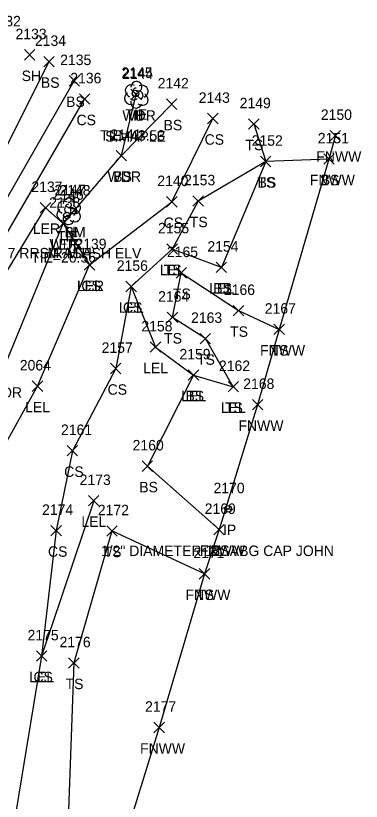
# Model space of a CAD drawing. Extents: x 1483143 to 1488182, y 802902 to 807581.
# Drawn here: x 1488116.3 to 1488182.4, y 807041.9 to 807192 of the extents above; entities that cross this region are included whole.
import ezdxf

# ---------------------------------------------------------------- set-up
doc = ezdxf.new("R2010")
doc.units = 0
for name, color, linetype in [('C_A', 7, 'Continuous'), ('C_C', 7, 'Continuous'), ('C_I', 7, 'Continuous'), ('CBP', 7, 'Continuous'), ('CPBM', 7, 'Continuous'), ('L_A', 7, 'Continuous'), ('L_C', 7, 'Continuous'), ('L_I', 7, 'Continuous'), ('L_TIC', 7, 'Continuous'), ('LARO', 7, 'Continuous'), ('LAWA', 7, 'Continuous'), ('LELB', 7, 'Continuous'), ('LFNC', 7, 'Continuous'), ('LTD', 7, 'Continuous'), ('M_A', 7, 'Continuous'), ('M_C', 7, 'Continuous'), ('M_I', 7, 'Continuous'), ('MPIR', 7, 'Continuous')]:
    doc.layers.add(name, color=color, linetype=linetype)

msp = doc.modelspace()

# ---------------------------------------------------------------- linework, layer by layer
at = {"layer": 'CBP'}
for centre, radius in [((1488139.22, 807177.1), 0.625), ((1488139.22, 807177.1), 0.0833), ((1488126.1, 807153.82), 0.625), ((1488126.1, 807153.82), 0.0833)]:
    msp.add_circle(centre, radius, dxfattribs=at)
at = {"layer": 'CPBM'}
for p, q in [((1488126.84, 807154.12), (1488126.84, 807155.12)), ((1488126.84, 807155.12), (1488127.84, 807155.12)), ((1488127.84, 807154.12), (1488126.84, 807154.12)), ((1488127.34, 807154.62), (1488127.34, 807154.62)), ((1488127.34, 807154.62), (1488127.34, 807154.62)), ((1488127.84, 807155.12), (1488127.84, 807154.12))]:
    msp.add_line(p, q, dxfattribs=at)
at = {"layer": 'L_TIC'}
for points in [[(1488117.95, 807183.49), (1488119.95, 807185.49)], [(1488119.95, 807183.49), (1488117.95, 807185.49)], [(1488121.67, 807182.2), (1488123.67, 807184.2)], [(1488123.67, 807182.2), (1488121.67, 807184.2)], [(1488126.49, 807178.54), (1488128.49, 807180.54)], [(1488128.49, 807178.54), (1488126.49, 807180.54)], [(1488138.33, 807175.91), (1488140.33, 807177.91)], [(1488140.33, 807175.91), (1488138.33, 807177.91)], [(1488128.48, 807175.06), (1488130.48, 807177.06)], [(1488130.48, 807175.06), (1488128.48, 807177.06)], [(1488145.13, 807174.08), (1488147.13, 807176.08)], [(1488147.13, 807174.08), (1488145.13, 807176.08)], [(1488152.98, 807171.33), (1488154.98, 807173.33)], [(1488154.98, 807171.33), (1488152.98, 807173.33)], [(1488160.83, 807170.29), (1488162.83, 807172.29)], [(1488162.83, 807170.29), (1488160.83, 807172.29)], [(1488176.42, 807168.07), (1488178.42, 807170.07)], [(1488178.42, 807168.07), (1488176.42, 807170.07)], [(1488135.51, 807164.24), (1488137.51, 807166.24)], [(1488137.51, 807164.24), (1488135.51, 807166.24)], [(1488135.51, 807164.24), (1488137.51, 807166.24)], [(1488137.51, 807164.24), (1488135.51, 807166.24)], [(1488163.1, 807163.13), (1488165.1, 807165.13)], [(1488165.1, 807163.13), (1488163.1, 807165.13)], [(1488163.1, 807163.13), (1488165.1, 807165.13)], [(1488165.1, 807163.13), (1488163.1, 807165.13)], [(1488175.18, 807163.59), (1488177.18, 807165.59)], [(1488177.18, 807163.59), (1488175.18, 807165.59)], [(1488175.18, 807163.59), (1488177.18, 807165.59)], [(1488177.18, 807163.59), (1488175.18, 807165.59)], [(1488145.15, 807155.43), (1488147.15, 807157.43)], [(1488147.15, 807155.43), (1488145.15, 807157.43)], [(1488150.18, 807155.58), (1488152.18, 807157.58)], [(1488152.18, 807155.58), (1488150.18, 807157.58)], [(1488120.99, 807154.3), (1488122.99, 807156.3)], [(1488122.99, 807154.3), (1488120.99, 807156.3)], [(1488124.4, 807151.3), (1488126.4, 807153.3)], [(1488126.4, 807151.3), (1488124.4, 807153.3)], [(1488124.4, 807151.3), (1488126.4, 807153.3)], [(1488126.4, 807151.3), (1488124.4, 807153.3)], [(1488145.21, 807146.41), (1488147.21, 807148.41)], [(1488147.21, 807146.41), (1488145.21, 807148.41)], [(1488145.21, 807146.41), (1488147.21, 807148.41)], [(1488147.21, 807146.41), (1488145.21, 807148.41)], [(1488129.41, 807143.38), (1488131.41, 807145.38)], [(1488131.41, 807143.38), (1488129.41, 807145.38)], [(1488129.41, 807143.38), (1488131.41, 807145.38)], [(1488131.41, 807143.38), (1488129.41, 807145.38)], [(1488129.41, 807143.38), (1488131.41, 807145.38)], [(1488131.41, 807143.38), (1488129.41, 807145.38)], [(1488154.63, 807142.91), (1488156.63, 807144.91)], [(1488156.63, 807142.91), (1488154.63, 807144.91)], [(1488154.63, 807142.91), (1488156.63, 807144.91)], [(1488156.63, 807142.91), (1488154.63, 807144.91)], [(1488146.95, 807141.86), (1488148.95, 807143.86)], [(1488148.95, 807141.86), (1488146.95, 807143.86)], [(1488137.37, 807139.24), (1488139.37, 807141.24)], [(1488139.37, 807139.24), (1488137.37, 807141.24)], [(1488137.37, 807139.24), (1488139.37, 807141.24)], [(1488139.37, 807139.24), (1488137.37, 807141.24)], [(1488157.89, 807134.64), (1488159.89, 807136.64)], [(1488159.89, 807134.64), (1488157.89, 807136.64)], [(1488145.27, 807133.36), (1488147.27, 807135.36)], [(1488147.27, 807133.36), (1488145.27, 807135.36)], [(1488165.66, 807131.06), (1488167.66, 807133.06)], [(1488167.66, 807131.06), (1488165.66, 807133.06)], [(1488165.66, 807131.06), (1488167.66, 807133.06)], [(1488167.66, 807131.06), (1488165.66, 807133.06)], [(1488151.56, 807129.3), (1488153.56, 807131.3)], [(1488153.56, 807129.3), (1488151.56, 807131.3)], [(1488142.02, 807127.68), (1488144.02, 807129.68)], [(1488144.02, 807127.68), (1488142.02, 807129.68)], [(1488134.42, 807123.58), (1488136.42, 807125.58)], [(1488136.42, 807123.58), (1488134.42, 807125.58)], [(1488149.3, 807122.34), (1488151.3, 807124.34)], [(1488151.3, 807122.34), (1488149.3, 807124.34)], [(1488149.3, 807122.34), (1488151.3, 807124.34)], [(1488151.3, 807122.34), (1488149.3, 807124.34)], [(1488119.46, 807120.22), (1488121.46, 807122.22)], [(1488121.46, 807120.22), (1488119.46, 807122.22)], [(1488156.9, 807120.11), (1488158.9, 807122.11)], [(1488158.9, 807120.11), (1488156.9, 807122.11)], [(1488156.9, 807120.11), (1488158.9, 807122.11)], [(1488158.9, 807120.11), (1488156.9, 807122.11)], [(1488161.54, 807116.68), (1488163.54, 807118.68)], [(1488163.54, 807116.68), (1488161.54, 807118.68)], [(1488126.13, 807107.89), (1488128.13, 807109.89)], [(1488128.13, 807107.89), (1488126.13, 807109.89)], [(1488140.48, 807104.94), (1488142.48, 807106.94)], [(1488142.48, 807104.94), (1488140.48, 807106.94)], [(1488130.21, 807098.34), (1488132.21, 807100.34)], [(1488132.21, 807098.34), (1488130.21, 807100.34)], [(1488123.03, 807092.63), (1488125.03, 807094.63)], [(1488125.03, 807092.63), (1488123.03, 807094.63)], [(1488133.69, 807092.56), (1488135.69, 807094.56)], [(1488135.69, 807092.56), (1488133.69, 807094.56)], [(1488154.18, 807092.81), (1488156.18, 807094.81)], [(1488156.18, 807092.81), (1488154.18, 807094.81)], [(1488154.18, 807092.81), (1488156.18, 807094.81)], [(1488156.18, 807092.81), (1488154.18, 807094.81)], [(1488151.4, 807084.37), (1488153.4, 807086.37)], [(1488153.4, 807084.37), (1488151.4, 807086.37)], [(1488151.4, 807084.37), (1488153.4, 807086.37)], [(1488153.4, 807084.37), (1488151.4, 807086.37)], [(1488120.25, 807068.67), (1488122.25, 807070.67)], [(1488122.25, 807068.67), (1488120.25, 807070.67)], [(1488120.25, 807068.67), (1488122.25, 807070.67)], [(1488122.25, 807068.67), (1488120.25, 807070.67)], [(1488126.42, 807067.35), (1488128.42, 807069.35)], [(1488128.42, 807067.35), (1488126.42, 807069.35)], [(1488142.73, 807055.03), (1488144.73, 807057.03)], [(1488144.73, 807055.03), (1488142.73, 807057.03)]]:
    msp.add_lwpolyline(points, dxfattribs=at)
at = {"layer": 'LARO'}
for points in [[(1488037.4, 806905.47), (1488041.65, 806915.63), (1488047.6, 806920.57), (1488046.62, 806934.71), (1488052.04, 806951.56), (1488058.64, 806974.33), (1488067.63, 806991.16), (1488072.23, 806999.37), (1488073.8, 807008.16), (1488079.91, 807014.12), (1488080.77, 807032.91), (1488083.99, 807048.35), (1488089.12, 807058.07), (1488094.03, 807085.72), (1488097.31, 807102.27), (1488108.93, 807133.89), (1488121.99, 807155.3), (1488125.4, 807152.3), (1488130.41, 807144.38)], [(1488155.63, 807143.91), (1488146.21, 807147.41), (1488138.37, 807140.24), (1488143.02, 807128.68), (1488150.3, 807123.34), (1488157.9, 807121.11)], [(1488050.72, 806901.7), (1488054.57, 806915.09), (1488058.39, 806925.38), (1488058.38, 806932.99), (1488064.32, 806951.27), (1488070.59, 806959.46), (1488072.37, 806972.02), (1488078.48, 806986.93), (1488088.4, 807009.21), (1488088, 807029.33), (1488090.77, 807040.83), (1488099.31, 807060.91), (1488107.24, 807063.62), (1488111.83, 807084.52), (1488112.58, 807107.1), (1488120.46, 807121.22), (1488130.41, 807144.38)], [(1488131.21, 807099.34), (1488121.25, 807069.67), (1488113.88, 807025.06), (1488111.5, 806998.62), (1488109.19, 806975.18), (1488105.79, 806960.3), (1488104.54, 806941.66), (1488105.96, 806931.77)]]:
    msp.add_lwpolyline(points, dxfattribs=at)
at = {"layer": 'LAWA'}
msp.add_lwpolyline([(1488060.09, 806903.93), (1488066.6, 806927.09), (1488073.94, 806954.77), (1488083.55, 806972.96), (1488088.27, 806995.8), (1488088.4, 807009.21), (1488090.5, 807029.04), (1488096.69, 807043.97), (1488099.31, 807060.91), (1488100.23, 807068.03), (1488101.2, 807086.32), (1488102.84, 807105.76), (1488113.75, 807124.01), (1488125.4, 807152.3), (1488136.51, 807165.24), (1488139.33, 807176.91)], dxfattribs=at)
at = {"layer": 'LELB'}
for points in [[(1487835.19, 806376.59), (1487859.78, 806434.97), (1487877.62, 806477.28), (1487892.57, 806526.23), (1487904.08, 806551.45), (1487919.68, 806595.15), (1487934.47, 806632.17), (1487947.69, 806668.31), (1487962.32, 806711.59), (1487973.69, 806748.32), (1487991.68, 806795.65), (1487997.75, 806809.49), (1487999.54, 806813.18), (1488009.67, 806846.56), (1488021.34, 806888.06), (1488037.67, 806932.78), (1488051.91, 806977.51), (1488062.67, 807010.29), (1488074.95, 807051.31), (1488088, 807095.72), (1488100.03, 807138.12), (1488122.67, 807183.2)], [(1487837.5, 806376), (1487863.45, 806433.38), (1487880.32, 806475.86), (1487894.61, 806525.53), (1487906.02, 806551.4), (1487922.48, 806594.15), (1487937, 806631.99), (1487949.11, 806668.02), (1487964.79, 806711), (1487978.4, 806746.47), (1487994.99, 806794.38), (1488000.35, 806808.82), (1488001.34, 806812.09), (1488011.23, 806845.63), (1488024.65, 806886.78), (1488040.19, 806931.5), (1488054.27, 806976.88), (1488065.68, 807009.57), (1488076.91, 807050.77), (1488090.18, 807095.37), (1488103.15, 807137.16), (1488127.49, 807179.54)], [(1487839.66, 806374.66), (1487865.87, 806433.14), (1487881.15, 806476.22), (1487897.55, 806523.91), (1487908.57, 806550.53), (1487926.89, 806591.97), (1487940.49, 806630.59), (1487952.54, 806666.3), (1487966.7, 806710.04), (1487981.74, 806745.96), (1487997.33, 806793.52), (1488011.64, 806832), (1488027.95, 806886.11), (1488041.92, 806927.39), (1488045.38, 806935.91), (1488056.2, 806975.87), (1488068.38, 807008.79), (1488080.46, 807050.29), (1488092.26, 807094.39), (1488105.79, 807135.26), (1488129.48, 807176.06)], [(1488136.51, 807165.24), (1488146.13, 807175.08)], [(1488130.41, 807144.38), (1488146.15, 807156.43), (1488153.98, 807172.33)], [(1488161.83, 807171.29), (1488164.1, 807164.13), (1488151.18, 807156.58), (1488146.21, 807147.41)], [(1488176.18, 807164.59), (1488164.1, 807164.13), (1488155.63, 807143.91)], [(1488157.9, 807121.11), (1488152.56, 807130.3), (1488146.27, 807134.36), (1488147.95, 807142.86), (1488158.89, 807135.64), (1488166.66, 807132.06)], [(1488138.37, 807140.24), (1488135.42, 807124.58), (1488127.13, 807108.89), (1488124.03, 807093.63), (1488121.25, 807069.67)], [(1488150.3, 807123.34), (1488141.48, 807105.94), (1488155.18, 807093.81)], [(1488152.4, 807085.37), (1488134.69, 807093.56), (1488127.42, 807068.35), (1488126.12, 807033.16), (1488119.43, 806997.23), (1488113.2, 806976.42), (1488112.16, 806952.73)]]:
    msp.add_lwpolyline(points, dxfattribs=at)
at = {"layer": 'LFNC'}
msp.add_lwpolyline([(1488177.42, 807169.07), (1488176.18, 807164.59), (1488166.66, 807132.06), (1488162.54, 807117.68), (1488155.18, 807093.81), (1488152.4, 807085.37), (1488143.73, 807056.03), (1488136.38, 807032.36), (1488124.92, 806995.94), (1488119.76, 806977.92), (1488112.16, 806952.73), (1488105.96, 806931.77), (1488093.97, 806892.24)], dxfattribs=at)
at = {"layer": 'LTD'}
for p, q in [((1488139.33, 807176.91), (1488139.33, 807176.91)), ((1488139.33, 807176.91), (1488139.33, 807176.91)), ((1488126.4, 807154.67), (1488126.4, 807154.67)), ((1488126.4, 807154.67), (1488126.4, 807154.67))]:
    msp.add_line(p, q, dxfattribs=at)
for centre in [(1488139.38, 807178.35), (1488126.45, 807156.1)]:
    msp.add_arc(centre, 1.05, 335.5272, 180.9563, dxfattribs=at)
for centre, major_axis, ratio, start_param, end_param in [((1488138.54, 807177.58), (1.21, -0.51), 0.895232, 1.570796, 4.712389), ((1488139.13, 807177.37), (-0.208, -0.792), 0.645439, 3.141593, 6.283185), ((1488140.38, 807177.5), (-1.14, -0.48), 0.949671, 1.570796, 4.712389), ((1488138.25, 807176.2), (0.58, -1.04), 0.959034, 3.141593, 6.283185), ((1488139.83, 807176.75), (-0.5, 0.667), 0.989748, 3.141593, 6.283185), ((1488140.33, 807176.08), (-1.09, 0.79), 0.841452, 1.570796, 4.712389), ((1488139.33, 807175.41), (0.26, 1.06), 0.942809, 1.570796, 4.712389), ((1488138.88, 807176.16), (-0.625, -0.083), 0.423636, 0, 3.141593), ((1488125.61, 807155.33), (1.21, -0.51), 0.895232, 1.570796, 4.712389), ((1488126.19, 807155.12), (-0.208, -0.792), 0.645439, 3.141593, 6.283185), ((1488126.9, 807154.5), (-0.5, 0.667), 0.989748, 3.141593, 6.283185), ((1488127.44, 807155.25), (-1.14, -0.48), 0.949671, 1.570796, 4.712389), ((1488125.32, 807153.96), (0.58, -1.04), 0.959034, 3.141593, 6.283185), ((1488125.94, 807153.92), (-0.625, -0.083), 0.423636, 0, 3.141593), ((1488127.4, 807153.83), (-1.09, 0.79), 0.841452, 1.570796, 4.712389), ((1488126.4, 807153.17), (0.26, 1.06), 0.942809, 1.570796, 4.712389)]:
    msp.add_ellipse(centre, major_axis=major_axis, ratio=ratio, start_param=start_param, end_param=end_param, dxfattribs=at)
at = {"layer": 'MPIR'}
for radius in [0.625, 0.0833]:
    msp.add_circle((1488156.9, 807097.77), radius, dxfattribs=at)

# ---------------------------------------------------------------- texts
at = {"layer": 'C_A'}
for s, p in [('TIE', (1488137.29, 807172.1)), ('BM', (1488125.66, 807149.62)), ('TIE', (1488124.18, 807148.82))]:
    msp.add_text(s, height=2, dxfattribs=at).set_placement(p)
at = {"layer": 'C_C'}
for s, p in [('TIE=43.53', (1488132.44, 807168.1)), ('BM7 RRSIR M.ASH ELV', (1488110.75, 807145.62)), ('TIE=26.56', (1488119.23, 807144.82))]:
    msp.add_text(s, height=2, dxfattribs=at).set_placement(p)
at = {"layer": 'C_I'}
for s, p in [('2145', (1488136.52, 807180.1)), ('2146', (1488123.35, 807156.82)), ('2148', (1488124.65, 807157.62))]:
    msp.add_text(s, height=2, dxfattribs=at).set_placement(p)
at = {"layer": 'L_A'}
for s, p in [('SH', (1488117.44, 807179.49)), ('BS', (1488121.11, 807178.2)), ('BS', (1488125.93, 807174.54)), ('WDR', (1488136.7, 807171.91)), ('H', (1488138.77, 807171.91)), ('CS', (1488127.92, 807171.06)), ('BS', (1488144.57, 807170.08)), ('CS', (1488152.42, 807167.33)), ('TS', (1488160.23, 807166.29)), ('FNWW', (1488173.77, 807164.07)), ('WDR', (1488133.87, 807160.24)), ('BS', (1488134.95, 807160.24)), ('FNWW', (1488172.53, 807159.59)), ('BS', (1488174.62, 807159.59)), ('TS', (1488162.51, 807159.13)), ('BS', (1488162.54, 807159.13)), ('CS', (1488144.59, 807151.43)), ('TS', (1488149.59, 807151.58)), ('LER', (1488119.57, 807150.3)), ('H', (1488125.83, 807149.67)), ('WDR', (1488122.76, 807147.3)), ('LER', (1488122.98, 807147.3)), ('LEL', (1488143.84, 807142.41)), ('TS', (1488144.62, 807142.41)), ('LER', (1488127.99, 807139.38)), ('LEL', (1488128.05, 807139.38)), ('CS', (1488128.85, 807139.38)), ('LEL', (1488153.27, 807138.91)), ('BS', (1488154.07, 807138.91)), ('TS', (1488146.36, 807137.86)), ('LEL', (1488136.01, 807135.24)), ('CS', (1488136.81, 807135.24)), ('TS', (1488157.3, 807130.64)), ('TS', (1488144.68, 807129.36)), ('FNWW', (1488163.01, 807127.06)), ('TS', (1488165.07, 807127.06)), ('TS', (1488150.96, 807125.3)), ('LEL', (1488140.65, 807123.68)), ('WDR', (1488111.12, 807119.01)), ('CS', (1488133.87, 807119.58)), ('LEL', (1488147.94, 807118.34)), ('BS', (1488148.74, 807118.34)), ('LEL', (1488118.1, 807116.22)), ('LEL', (1488155.53, 807116.11)), ('TS', (1488156.31, 807116.11)), ('FNWW', (1488158.88, 807112.68)), ('CS', (1488125.57, 807103.89)), ('BS', (1488139.92, 807100.94)), ('LEL', (1488128.85, 807094.34)), ('CS', (1488122.47, 807088.63)), ('TS', (1488133.1, 807088.56)), ('FNWW', (1488151.52, 807088.81)), ('BS', (1488153.62, 807088.81)), ('FNWW', (1488148.74, 807080.37)), ('TS', (1488150.81, 807080.37)), ('LEL', (1488118.89, 807064.67)), ('CS', (1488119.69, 807064.67)), ('TS', (1488125.83, 807063.35)), ('FNWW', (1488140.07, 807051.03))]:
    msp.add_text(s, height=2, dxfattribs=at).set_placement(p)
at = {"layer": 'L_C'}
for s, p in [('S.MAPLE', (1488133.4, 807167.91)), ('M.ASH', (1488122.35, 807145.67))]:
    msp.add_text(s, height=2, dxfattribs=at).set_placement(p)
at = {"layer": 'L_I'}
for s, p in [('2132', (1488111.33, 807189.94)), ('2133', (1488116.26, 807187.49)), ('2134', (1488119.97, 807186.2)), ('2135', (1488124.8, 807182.54)), ('2136', (1488126.73, 807179.06)), ('2144', (1488136.64, 807179.91)), ('2144', (1488136.64, 807179.91)), ('2142', (1488143.44, 807178.08)), ('2143', (1488151.29, 807175.33)), ('2149', (1488159.12, 807174.29)), ('2150', (1488174.64, 807172.07)), ('2141', (1488134.38, 807168.24)), ('2141', (1488134.38, 807168.24)), ('2152', (1488161.41, 807167.13)), ('2152', (1488161.41, 807167.13)), ('2151', (1488174.05, 807167.59)), ('2151', (1488174.05, 807167.59)), ('2140', (1488143.37, 807159.43)), ('2153', (1488148.49, 807159.58)), ('2137', (1488119.29, 807158.3)), ('2147', (1488123.71, 807157.67)), ('2138', (1488122.71, 807155.3)), ('2138', (1488122.71, 807155.3)), ('2155', (1488143.51, 807150.41)), ('2155', (1488143.51, 807150.41)), ('2139', (1488127.71, 807147.38)), ('2139', (1488127.71, 807147.38)), ('2139', (1488127.71, 807147.38)), ('2154', (1488152.94, 807146.91)), ('2154', (1488152.94, 807146.91)), ('2165', (1488145.21, 807145.86)), ('2156', (1488135.62, 807143.24)), ('2156', (1488135.62, 807143.24)), ('2166', (1488156.1, 807138.64)), ('2164', (1488143.53, 807137.36)), ('2167', (1488163.92, 807135.06)), ('2167', (1488163.92, 807135.06)), ('2163', (1488149.82, 807133.3)), ('2158', (1488140.32, 807131.68)), ('2157', (1488132.73, 807127.58)), ('2159', (1488147.6, 807126.34)), ('2159', (1488147.6, 807126.34)), ('2064', (1488117.08, 807124.22)), ('2162', (1488155.16, 807124.11)), ('2162', (1488155.16, 807124.11)), ('2168', (1488159.8, 807120.68)), ('2161', (1488124.96, 807111.89)), ('2160', (1488138.65, 807108.94)), ('2173', (1488128.52, 807102.34)), ('2174', (1488121.34, 807096.63)), ('2172', (1488132, 807096.56)), ('2169', (1488152.43, 807096.81)), ('2169', (1488152.43, 807096.81)), ('2171', (1488150.27, 807088.37)), ('2171', (1488150.27, 807088.37)), ('2175', (1488118.56, 807072.67)), ('2175', (1488118.56, 807072.67)), ('2176', (1488124.68, 807071.35)), ('2177', (1488141.03, 807059.03))]:
    msp.add_text(s, height=2, dxfattribs=at).set_placement(p)
at = {"layer": 'M_A'}
msp.add_text('IP', height=2, dxfattribs=at).set_placement((1488155.94, 807092.77))
at = {"layer": 'M_C'}
msp.add_text('1/2" DIAMETER 12" ABG CAP JOHN', height=2, dxfattribs=at).set_placement((1488132.59, 807088.77))
at = {"layer": 'M_I'}
msp.add_text('2170', height=2, dxfattribs=at).set_placement((1488154.12, 807100.77))

doc.saveas('drawing.dxf')
